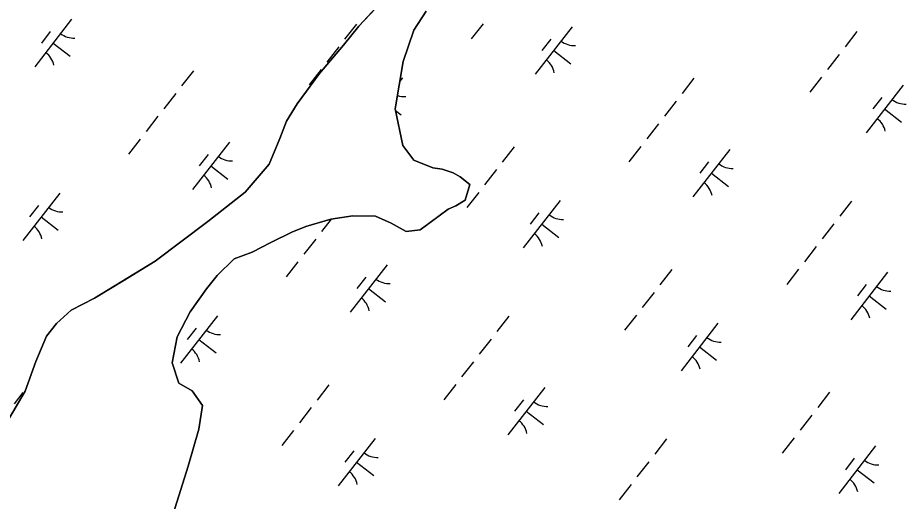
# Model space of a CAD drawing. Extents: x 3888273 to 3909528, y 158682 to 181032.
# Drawn here: x 3902718 to 3903457, y 167811 to 168213 of the extents above; entities that cross this region are included whole.
import ezdxf

# ---------------------------------------------------------------- set-up
doc = ezdxf.new("R2010")
doc.units = 0
doc.layers.add('V-TOPO-SHOR', color=7, linetype='Continuous')
doc.layers.add('V-WETL-SWMP', color=7, linetype='Continuous')

msp = doc.modelspace()

# ---------------------------------------------------------------- linework, layer by layer
at = {"layer": 'V-TOPO-SHOR'}
for points in [[(3902707.95, 167875.43), (3902723.9, 167902.35), (3902732.72, 167927.23), (3902741.58, 167948.19), (3902749.93, 167958.72), (3902762.17, 167969.95), (3902781.6, 167979.97), (3902806.82, 167995.27), (3902832.05, 168010.58), (3902875.96, 168043.71), (3902906.94, 168068.21), (3902926.85, 168091.27), (3902935.71, 168112.88), (3902941.39, 168127.29), (3902950.34, 168141.74), (3902968.93, 168166.74), (3902988.84, 168190.45), (3903001.67, 168206.25), (3903024.83, 168231.31)], [(3903057.57, 168218.68), (3903047.34, 168202.91), (3903038.54, 168176.73), (3903031.86, 168137.54), (3903038.1, 168106.99), (3903047.38, 168094.72), (3903063.1, 168088.4), (3903070.94, 168087.19), (3903080.1, 168084.05), (3903086, 168080.86), (3903093.91, 168074.44), (3903090.16, 168061.36), (3903082.39, 168056.71), (3903075.91, 168054.02), (3903059.77, 168042.08), (3903052.66, 168036.78), (3903040.95, 168035.33), (3903028.48, 168042.35), (3903015.37, 168048.05), (3902996.47, 168048.47), (3902978.25, 168045.63), (3902957.47, 168039.51), (3902945.8, 168034.8), (3902928.31, 168026.11), (3902912.77, 168018.1), (3902897.85, 168012.7), (3902883.68, 167998.83), (3902874.7, 167987.64), (3902861.25, 167968.58), (3902850.43, 167947.59), (3902846.14, 167926.03), (3902851.56, 167909.15), (3902862.72, 167902.77), (3902871.34, 167890.49), (3902868.33, 167870.9), (3902859.58, 167840.17), (3902847.05, 167800.25)]]:
    msp.add_lwpolyline(points, dxfattribs=at)
at = {"layer": 'V-WETL-SWMP'}
for p, q in [((3903024.83, 168231.3), (3903001.67, 168206.25)), ((3903047.34, 168202.91), (3903057.57, 168218.68)), ((3902762.47, 168211.95), (3902731.76, 168172.49)), ((3902999.53, 168207.95), (3902989.7, 168195.33)), ((3903104.99, 168208.2), (3903095.17, 168195.57)), ((3902744.71, 168201.69), (3902737.34, 168192.22)), ((3903001.67, 168206.25), (3902988.84, 168190.45)), ((3903038.54, 168176.73), (3903047.34, 168202.91)), ((3903179.13, 168205.72), (3903148.43, 168166.26)), ((3903416.2, 168201.73), (3903406.37, 168189.1)), ((3902747.11, 168192.22), (3902761.32, 168181.17)), ((3903161.38, 168195.47), (3903154.01, 168186)), ((3902988.84, 168190.45), (3902968.93, 168166.74)), ((3902984.79, 168189.01), (3902974.97, 168176.39)), ((3903163.78, 168185.99), (3903177.99, 168174.94)), ((3903401.46, 168182.79), (3903391.63, 168170.16)), ((3902970.05, 168170.07), (3902960.23, 168157.44)), ((3903031.86, 168137.54), (3903038.54, 168176.73)), ((3902863.82, 168169.1), (3902853.99, 168156.48)), ((3902968.93, 168166.74), (3902950.34, 168141.74)), ((3903037.89, 168163.28), (3903035.78, 168160.56)), ((3903280.49, 168162.88), (3903270.66, 168150.25)), ((3903386.72, 168163.85), (3903376.89, 168151.22)), ((3903454.56, 168157.05), (3903423.86, 168117.59)), ((3902849.08, 168150.16), (3902839.25, 168137.53)), ((3902950.34, 168141.74), (3902941.39, 168127.29)), ((3903265.75, 168143.94), (3903255.92, 168131.31)), ((3903436.8, 168146.79), (3903429.43, 168137.32)), ((3903038.1, 168106.99), (3903031.86, 168137.54)), ((3903032.16, 168136.06), (3903036.75, 168132.49)), ((3903439.21, 168137.32), (3903453.41, 168126.26)), ((3902834.34, 168131.22), (3902824.52, 168118.59)), ((3902941.39, 168127.29), (3902935.71, 168112.89)), ((3903251.01, 168124.99), (3903241.18, 168112.37)), ((3902819.6, 168112.28), (3902809.78, 168099.65)), ((3902935.71, 168112.89), (3902926.85, 168091.27)), ((3902893.75, 168109.81), (3902863.04, 168070.34)), ((3903047.38, 168094.72), (3903038.1, 168106.99)), ((3903130.81, 168105.81), (3903120.98, 168093.18)), ((3903236.27, 168106.05), (3903226.45, 168093.42)), ((3903310.41, 168103.58), (3903279.71, 168064.12)), ((3902875.99, 168099.55), (3902868.62, 168090.08)), ((3902878.4, 168090.07), (3902892.6, 168079.02)), ((3902926.85, 168091.27), (3902906.93, 168068.21)), ((3903063.1, 168088.4), (3903047.38, 168094.72)), ((3903292.66, 168093.32), (3903285.29, 168083.85)), ((3903070.94, 168087.19), (3903063.1, 168088.4)), ((3903080.1, 168084.05), (3903070.94, 168087.19)), ((3903086, 168080.86), (3903080.1, 168084.05)), ((3903116.07, 168086.87), (3903106.25, 168074.24)), ((3903295.06, 168083.85), (3903309.27, 168072.79)), ((3903093.9, 168074.44), (3903086, 168080.86)), ((3903090.16, 168061.36), (3903093.9, 168074.44)), ((3902752.51, 168067.36), (3902721.8, 168027.89)), ((3902906.93, 168068.21), (3902875.96, 168043.71)), ((3903101.33, 168067.93), (3903091.51, 168055.3)), ((3903082.39, 168056.71), (3903090.16, 168061.36)), ((3903169.17, 168061.13), (3903138.47, 168021.67)), ((3903411.77, 168060.73), (3903401.94, 168048.11)), ((3902734.75, 168057.1), (3902727.38, 168047.63)), ((3903052.66, 168036.78), (3903075.91, 168054.02)), ((3903075.91, 168054.02), (3903082.39, 168056.71)), ((3902737.15, 168047.63), (3902751.36, 168036.57)), ((3902957.47, 168039.51), (3902978.25, 168045.63)), ((3902978.54, 168045.68), (3902970.54, 168035.39)), ((3902978.25, 168045.63), (3902996.47, 168048.47)), ((3902996.47, 168048.47), (3903015.37, 168048.05)), ((3903015.37, 168048.05), (3903028.48, 168042.35)), ((3903151.42, 168050.87), (3903144.05, 168041.4)), ((3902875.96, 168043.71), (3902832.05, 168010.58)), ((3902945.8, 168034.8), (3902957.47, 168039.51)), ((3903028.48, 168042.35), (3903040.95, 168035.33)), ((3903153.82, 168041.4), (3903168.03, 168030.35)), ((3903397.03, 168041.79), (3903387.2, 168029.16)), ((3902928.31, 168026.11), (3902945.8, 168034.8)), ((3903040.95, 168035.33), (3903052.66, 168036.78)), ((3902912.77, 168018.1), (3902928.31, 168026.11)), ((3902965.62, 168029.08), (3902955.8, 168016.45)), ((3903382.29, 168022.85), (3903372.47, 168010.22)), ((3902897.85, 168012.7), (3902912.77, 168018.1)), ((3902832.05, 168010.58), (3902781.6, 167979.97)), ((3902883.68, 167998.84), (3902897.85, 168012.7)), ((3902950.89, 168010.13), (3902941.06, 167997.51)), ((3903025.03, 168007.66), (3902994.32, 167968.2)), ((3903262.09, 168003.67), (3903252.26, 167991.04)), ((3903367.55, 168003.91), (3903357.73, 167991.28)), ((3903441.7, 168001.43), (3903410.99, 167961.97)), ((3902874.7, 167987.64), (3902883.68, 167998.84)), ((3903007.27, 167997.4), (3902999.9, 167987.93)), ((3902861.25, 167968.58), (3902874.7, 167987.64)), ((3903009.68, 167987.93), (3903023.88, 167976.88)), ((3903423.94, 167991.18), (3903416.57, 167981.71)), ((3902781.6, 167979.97), (3902762.17, 167969.95)), ((3903247.35, 167984.72), (3903237.53, 167972.1)), ((3903426.34, 167981.7), (3903440.55, 167970.65)), ((3902762.17, 167969.95), (3902749.92, 167958.72)), ((3902850.43, 167947.59), (3902861.25, 167968.58)), ((3902883.79, 167965.21), (3902853.08, 167925.75)), ((3903126.38, 167964.81), (3903116.55, 167952.19)), ((3903232.61, 167965.78), (3903222.79, 167953.15)), ((3902749.92, 167958.72), (3902741.58, 167948.19)), ((3903300.45, 167958.99), (3903269.75, 167919.52)), ((3902741.58, 167948.19), (3902732.72, 167927.22)), ((3902866.03, 167954.95), (3902858.66, 167945.48)), ((3903282.7, 167948.73), (3903275.33, 167939.26)), ((3902846.14, 167926.03), (3902850.43, 167947.59)), ((3902868.43, 167945.48), (3902882.64, 167934.43)), ((3903111.64, 167945.87), (3903101.82, 167933.24)), ((3903285.1, 167939.25), (3903299.31, 167928.2)), ((3902732.72, 167927.22), (3902723.9, 167902.35)), ((3902851.56, 167909.15), (3902846.14, 167926.03)), ((3903096.9, 167926.93), (3903087.08, 167914.3)), ((3902862.72, 167902.77), (3902851.56, 167909.15)), ((3902976.7, 167907.75), (3902966.88, 167895.12)), ((3903082.17, 167907.99), (3903072.34, 167895.36)), ((3903156.31, 167905.52), (3903125.6, 167866.05)), ((3902723.9, 167902.35), (3902707.95, 167875.43)), ((3902721.88, 167901.48), (3902714.52, 167892.01)), ((3902871.34, 167890.49), (3902862.72, 167902.77)), ((3903393.37, 167901.52), (3903383.55, 167888.89)), ((3902868.33, 167870.91), (3902871.34, 167890.49)), ((3903138.55, 167895.26), (3903131.18, 167885.79)), ((3902961.96, 167888.8), (3902952.14, 167876.18)), ((3903140.96, 167885.78), (3903155.16, 167874.73)), ((3903378.63, 167882.58), (3903368.81, 167869.95)), ((3902859.59, 167840.17), (3902868.33, 167870.91)), ((3902947.23, 167869.86), (3902937.4, 167857.23)), ((3903015.07, 167863.07), (3902984.36, 167823.6)), ((3903257.66, 167862.67), (3903247.83, 167850.04)), ((3903363.89, 167863.64), (3903354.07, 167851.01)), ((3902997.31, 167852.81), (3902989.94, 167843.34)), ((3903431.74, 167856.84), (3903401.03, 167817.38)), ((3903413.98, 167846.58), (3903406.61, 167837.11)), ((3902847.05, 167800.25), (3902859.59, 167840.17)), ((3902999.72, 167843.34), (3903013.92, 167832.28)), ((3903242.92, 167843.73), (3903233.1, 167831.1)), ((3903416.38, 167837.11), (3903430.59, 167826.06)), ((3903228.18, 167824.79), (3903218.36, 167812.16))]:
    msp.add_line(p, q, dxfattribs=at)
for centre, start, end in [((3902764.26, 168213.87), 231.34298, 272.88664), ((3903180.93, 168207.65), 231.34298, 272.88664), ((3902730.34, 168170.27), 11.34298, 52.88663), ((3903147.01, 168164.05), 11.34298, 52.88663), ((3903039.69, 168165.2), 250.27713, 272.88664), ((3903456.36, 168158.97), 231.34298, 272.88664), ((3903422.43, 168115.37), 11.34298, 52.88663), ((3902895.54, 168111.73), 231.34298, 272.88664), ((3903312.21, 168105.5), 231.34298, 272.88664), ((3902861.62, 168068.13), 11.34298, 52.88663), ((3903278.29, 168061.9), 11.34298, 52.88663), ((3902754.3, 168069.28), 231.34298, 272.88664), ((3903170.97, 168063.05), 231.34298, 272.88664), ((3902720.38, 168025.68), 11.34298, 52.88663), ((3903137.05, 168019.45), 11.34298, 52.88663), ((3903026.83, 168009.58), 231.34298, 272.88664), ((3903443.49, 168003.36), 231.34298, 272.88664), ((3902992.9, 167965.98), 11.34298, 52.88663), ((3903409.57, 167959.76), 11.34298, 52.88663), ((3902885.58, 167967.13), 231.34298, 272.88664), ((3903302.25, 167960.91), 231.34298, 272.88664), ((3902851.66, 167923.53), 11.34298, 52.88663), ((3903268.33, 167917.31), 11.34298, 52.88663), ((3903158.11, 167907.44), 231.34298, 272.88664), ((3903124.18, 167863.84), 11.34298, 52.88663), ((3903016.86, 167864.99), 231.34298, 272.88664), ((3903433.53, 167858.76), 231.34298, 272.88664), ((3902982.94, 167821.39), 11.34298, 52.88663), ((3903399.61, 167815.16), 11.34298, 52.88663)]:
    msp.add_arc(centre, 17.62, start, end, dxfattribs=at)

doc.saveas('drawing.dxf')
